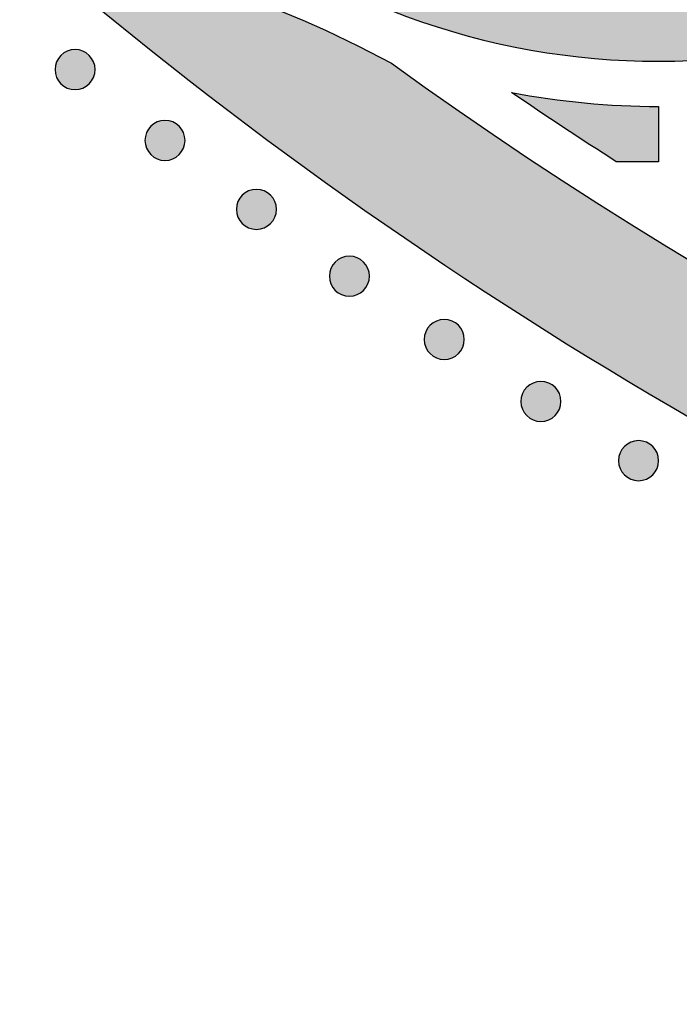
# Model space of a CAD drawing. Header units: millimetres. Extents: x -3873 to -97, y 912 to 4165.
# Tile 357 of 656: x -1908 to -1850, y 2520 to 2607. Entities that reach past the tile are written whole.
import ezdxf

# ---------------------------------------------------------------- set-up
doc = ezdxf.new("R2010")
doc.units = ezdxf.units.MM
doc.layers.add('pattern', color=7, linetype='Continuous', true_color=0x000000)

msp = doc.modelspace()

# ---------------------------------------------------------------- hatches: boundary and pattern name
at = {"layer": 'pattern'}
for points in [[(-1803.34, 2685.458), (-1804.235, 2686.599), (-1805.1, 2687.767), (-1805.933, 2688.962), (-1806.735, 2690.182), (-1807.503, 2691.426), (-1808.236, 2692.693), (-1808.934, 2693.981), (-1809.596, 2695.289), (-1810.22, 2696.615), (-1810.806, 2697.958), (-1811.354, 2699.316), (-1811.863, 2700.687), (-1812.332, 2702.069), (-1812.761, 2703.461), (-1813.151, 2704.862), (-1813.499, 2706.269), (-1813.688, 2704.727), (-1813.918, 2703.187), (-1814.189, 2701.65), (-1814.5, 2700.119), (-1814.852, 2698.594), (-1815.245, 2697.077), (-1815.677, 2695.57), (-1816.15, 2694.074), (-1816.661, 2692.592), (-1817.211, 2691.123), (-1817.799, 2689.671), (-1818.425, 2688.237), (-1819.087, 2686.821), (-1819.785, 2685.425), (-1820.518, 2684.051), (-1821.284, 2682.7), (-1820.304, 2680.9), (-1819.38, 2679.068), (-1818.512, 2677.206), (-1817.703, 2675.316), (-1816.954, 2673.402), (-1816.266, 2671.466), (-1815.639, 2669.512), (-1815.075, 2667.541), (-1814.841, 2666.64), (-1814.622, 2665.733), (-1814.419, 2664.819), (-1814.232, 2663.901), (-1814.061, 2662.977), (-1813.907, 2662.049), (-1813.769, 2661.116), (-1813.648, 2660.18), (-1813.544, 2659.24), (-1813.456, 2658.298), (-1813.386, 2657.353), (-1813.332, 2656.407), (-1813.296, 2655.459), (-1813.277, 2654.51), (-1813.275, 2653.56), (-1813.291, 2652.611), (-1813.324, 2651.661), (-1813.374, 2650.713), (-1813.441, 2649.766), (-1813.525, 2648.822), (-1813.627, 2647.879), (-1813.745, 2646.939), (-1813.88, 2646.002), (-1814.032, 2645.069), (-1814.201, 2644.14), (-1814.386, 2643.216), (-1814.587, 2642.297), (-1814.805, 2641.383), (-1815.038, 2640.475), (-1815.287, 2639.573), (-1815.552, 2638.678), (-1815.832, 2637.79), (-1816.112, 2636.968), (-1816.417, 2636.149), (-1816.748, 2635.334), (-1817.105, 2634.525), (-1817.486, 2633.722), (-1817.893, 2632.927), (-1818.326, 2632.14), (-1818.783, 2631.364), (-1819.264, 2630.599), (-1819.77, 2629.846), (-1820.299, 2629.107), (-1820.852, 2628.382), (-1821.426, 2627.672), (-1822.023, 2626.98), (-1822.641, 2626.305), (-1823.279, 2625.648), (-1823.937, 2625.011), (-1824.613, 2624.395), (-1825.307, 2623.799), (-1826.017, 2623.225), (-1826.743, 2622.674), (-1827.483, 2622.146), (-1828.237, 2621.642), (-1829.003, 2621.162), (-1829.78, 2620.706), (-1830.567, 2620.275), (-1831.363, 2619.87), (-1832.166, 2619.489), (-1832.976, 2619.134), (-1833.792, 2618.805), (-1834.611, 2618.501), (-1835.433, 2618.222), (-1836.322, 2617.944), (-1837.218, 2617.681), (-1838.12, 2617.433), (-1839.029, 2617.201), (-1839.943, 2616.985), (-1840.862, 2616.786), (-1841.787, 2616.602), (-1842.716, 2616.435), (-1843.65, 2616.285), (-1844.586, 2616.151), (-1845.527, 2616.035), (-1846.469, 2615.935), (-1847.414, 2615.852), (-1848.361, 2615.787), (-1849.31, 2615.738), (-1850.259, 2615.707), (-1851.208, 2615.693), (-1852.158, 2615.697), (-1853.107, 2615.717), (-1854.055, 2615.755), (-1855.001, 2615.81), (-1855.946, 2615.882), (-1856.888, 2615.971), (-1857.827, 2616.077), (-1858.763, 2616.2), (-1859.696, 2616.34), (-1860.624, 2616.496), (-1861.547, 2616.668), (-1862.466, 2616.856), (-1863.379, 2617.061), (-1864.286, 2617.281), (-1865.187, 2617.517), (-1867.154, 2618.084), (-1869.106, 2618.714), (-1871.039, 2619.405), (-1872.95, 2620.156), (-1874.836, 2620.968), (-1876.696, 2621.837), (-1878.525, 2622.764), (-1880.322, 2623.746), (-1881.413, 2623.143), (-1882.516, 2622.562), (-1883.631, 2622), (-1884.758, 2621.46), (-1885.895, 2620.94), (-1887.044, 2620.443), (-1888.201, 2619.967), (-1889.368, 2619.513), (-1890.544, 2619.082), (-1891.727, 2618.673), (-1892.917, 2618.287), (-1894.114, 2617.924), (-1895.317, 2617.585), (-1896.525, 2617.268), (-1897.737, 2616.975), (-1898.953, 2616.706), (-1896.046, 2616.011), (-1893.158, 2615.228), (-1890.292, 2614.357), (-1887.453, 2613.4), (-1884.643, 2612.356), (-1881.868, 2611.229), (-1879.131, 2610.019), (-1876.435, 2608.729), (-1875.139, 2608.199), (-1873.826, 2607.696), (-1872.498, 2607.221), (-1871.156, 2606.773), (-1869.8, 2606.354), (-1868.431, 2605.964), (-1867.051, 2605.603), (-1865.66, 2605.273), (-1864.259, 2604.972), (-1862.849, 2604.703), (-1861.431, 2604.465), (-1860.007, 2604.258), (-1858.577, 2604.084), (-1857.142, 2603.941), (-1855.704, 2603.83), (-1854.263, 2603.752), (-1852.821, 2603.706), (-1851.379, 2603.693), (-1849.937, 2603.711), (-1848.497, 2603.762), (-1847.061, 2603.846), (-1845.628, 2603.961), (-1844.2, 2604.108), (-1842.778, 2604.287), (-1841.364, 2604.496), (-1839.958, 2604.737), (-1838.561, 2605.008), (-1837.174, 2605.309), (-1835.798, 2605.639), (-1834.434, 2605.999), (-1833.083, 2606.387), (-1831.745, 2606.803), (-1830.599, 2607.191), (-1829.456, 2607.615), (-1828.32, 2608.074), (-1827.191, 2608.569), (-1826.071, 2609.1), (-1824.961, 2609.665), (-1823.864, 2610.266), (-1822.78, 2610.901), (-1821.713, 2611.57), (-1820.662, 2612.273), (-1819.63, 2613.01), (-1818.618, 2613.778), (-1817.628, 2614.578), (-1816.661, 2615.408), (-1815.718, 2616.268), (-1814.801, 2617.156), (-1813.912, 2618.071), (-1813.05, 2619.012), (-1812.218, 2619.977), (-1811.417, 2620.966), (-1810.647, 2621.977), (-1809.909, 2623.008), (-1809.204, 2624.057), (-1808.533, 2625.124), (-1807.896, 2626.206), (-1807.293, 2627.302), (-1806.726, 2628.411), (-1806.193, 2629.53), (-1805.697, 2630.658), (-1805.235, 2631.794), (-1804.809, 2632.936), (-1804.419, 2634.082), (-1803.911, 2635.719), (-1803.447, 2637.37), (-1803.027, 2639.032), (-1802.652, 2640.705), (-1802.113, 2643.454), (-1801.649, 2646.224), (-1801.261, 2649.013), (-1800.951, 2651.817), (-1800.718, 2654.633), (-1800.564, 2657.458), (-1800.489, 2660.288), (-1800.493, 2663.12), (-1800.576, 2665.951), (-1800.738, 2668.777), (-1800.979, 2671.596), (-1801.298, 2674.403), (-1801.695, 2677.197), (-1802.168, 2679.972), (-1802.717, 2682.727)], [(-1875.086, 2603.517), (-1869.226, 2599.36), (-1863.27, 2595.304), (-1857.222, 2591.354), (-1851.084, 2587.511), (-1844.86, 2583.779), (-1838.55, 2580.16), (-1832.16, 2576.658), (-1825.692, 2573.275), (-1819.15, 2570.013), (-1812.536, 2566.875), (-1805.855, 2563.863), (-1799.11, 2560.979), (-1792.305, 2558.225), (-1785.443, 2555.604), (-1778.529, 2553.116), (-1771.566, 2550.763), (-1764.558, 2548.548), (-1757.51, 2546.47), (-1750.425, 2544.53), (-1743.307, 2542.731), (-1736.162, 2541.073), (-1728.992, 2539.555), (-1721.802, 2538.18), (-1714.596, 2536.946), (-1707.379, 2535.854), (-1700.154, 2534.904), (-1692.926, 2534.096), (-1685.699, 2533.429), (-1678.476, 2532.903), (-1671.263, 2532.517), (-1664.062, 2532.27), (-1656.878, 2532.162), (-1656.889, 2520.162), (-1665.283, 2520.298), (-1673.703, 2520.617), (-1682.142, 2521.122), (-1690.596, 2521.812), (-1699.057, 2522.691), (-1707.519, 2523.758), (-1715.976, 2525.014), (-1724.423, 2526.46), (-1732.852, 2528.095), (-1741.257, 2529.92), (-1749.632, 2531.934), (-1757.97, 2534.137), (-1766.266, 2536.527), (-1774.513, 2539.103), (-1782.704, 2541.863), (-1790.833, 2544.807), (-1798.895, 2547.93), (-1806.883, 2551.232), (-1814.792, 2554.71), (-1822.615, 2558.36), (-1830.348, 2562.179), (-1837.984, 2566.165), (-1845.519, 2570.313), (-1852.947, 2574.619), (-1860.264, 2579.08), (-1867.464, 2583.691), (-1874.544, 2588.448), (-1881.499, 2593.346), (-1888.324, 2598.38), (-1895.017, 2603.546), (-1901.574, 2608.838), (-1907.99, 2614.252), (-1905.847, 2613.942), (-1903.708, 2613.583), (-1901.574, 2613.175), (-1899.447, 2612.717), (-1897.329, 2612.21), (-1895.221, 2611.654), (-1893.126, 2611.049), (-1891.045, 2610.397), (-1888.979, 2609.696), (-1886.93, 2608.949), (-1884.9, 2608.155), (-1882.891, 2607.315), (-1880.903, 2606.431), (-1878.939, 2605.502), (-1876.999, 2604.531)], [(-1901.837, 2601.7), (-1901.866, 2601.672), (-1901.895, 2601.645), (-1901.925, 2601.618), (-1901.955, 2601.592), (-1901.987, 2601.566), (-1902.019, 2601.541), (-1902.053, 2601.517), (-1902.087, 2601.493), (-1902.122, 2601.469), (-1902.158, 2601.447), (-1902.194, 2601.425), (-1902.231, 2601.403), (-1902.269, 2601.383), (-1902.308, 2601.363), (-1902.348, 2601.344), (-1902.388, 2601.327), (-1902.428, 2601.31), (-1902.47, 2601.293), (-1902.512, 2601.278), (-1902.554, 2601.264), (-1902.597, 2601.251), (-1902.641, 2601.239), (-1902.685, 2601.228), (-1902.729, 2601.219), (-1902.774, 2601.21), (-1902.819, 2601.202), (-1902.864, 2601.196), (-1902.909, 2601.191), (-1902.955, 2601.186), (-1903.001, 2601.183), (-1903.047, 2601.182), (-1903.093, 2601.181), (-1903.138, 2601.182), (-1903.184, 2601.184), (-1903.23, 2601.187), (-1903.276, 2601.191), (-1903.321, 2601.196), (-1903.367, 2601.203), (-1903.411, 2601.21), (-1903.456, 2601.219), (-1903.5, 2601.229), (-1903.544, 2601.24), (-1903.588, 2601.252), (-1903.631, 2601.265), (-1903.673, 2601.279), (-1903.715, 2601.295), (-1903.756, 2601.311), (-1903.797, 2601.328), (-1903.837, 2601.346), (-1903.877, 2601.365), (-1903.915, 2601.384), (-1903.953, 2601.405), (-1903.991, 2601.426), (-1904.027, 2601.448), (-1904.063, 2601.471), (-1904.098, 2601.494), (-1904.132, 2601.518), (-1904.165, 2601.543), (-1904.197, 2601.568), (-1904.229, 2601.594), (-1904.26, 2601.62), (-1904.29, 2601.647), (-1904.319, 2601.674), (-1904.347, 2601.702), (-1904.374, 2601.73), (-1904.401, 2601.759), (-1904.428, 2601.789), (-1904.454, 2601.82), (-1904.48, 2601.851), (-1904.505, 2601.884), (-1904.53, 2601.917), (-1904.554, 2601.951), (-1904.577, 2601.986), (-1904.6, 2602.022), (-1904.622, 2602.059), (-1904.643, 2602.096), (-1904.664, 2602.134), (-1904.683, 2602.173), (-1904.702, 2602.212), (-1904.72, 2602.252), (-1904.737, 2602.293), (-1904.753, 2602.334), (-1904.768, 2602.376), (-1904.782, 2602.419), (-1904.795, 2602.462), (-1904.807, 2602.505), (-1904.818, 2602.549), (-1904.828, 2602.593), (-1904.837, 2602.638), (-1904.844, 2602.683), (-1904.851, 2602.728), (-1904.856, 2602.774), (-1904.86, 2602.819), (-1904.863, 2602.865), (-1904.865, 2602.911), (-1904.865, 2602.957), (-1904.865, 2603.003), (-1904.863, 2603.049), (-1904.86, 2603.095), (-1904.856, 2603.14), (-1904.85, 2603.186), (-1904.844, 2603.231), (-1904.836, 2603.276), (-1904.827, 2603.321), (-1904.817, 2603.365), (-1904.806, 2603.409), (-1904.794, 2603.452), (-1904.781, 2603.495), (-1904.767, 2603.538), (-1904.752, 2603.58), (-1904.736, 2603.621), (-1904.719, 2603.662), (-1904.701, 2603.702), (-1904.682, 2603.741), (-1904.662, 2603.78), (-1904.642, 2603.818), (-1904.62, 2603.855), (-1904.598, 2603.892), (-1904.576, 2603.927), (-1904.552, 2603.962), (-1904.528, 2603.996), (-1904.503, 2604.029), (-1904.478, 2604.062), (-1904.452, 2604.093), (-1904.426, 2604.124), (-1904.399, 2604.154), (-1904.372, 2604.183), (-1904.345, 2604.211), (-1904.316, 2604.239), (-1904.287, 2604.266), (-1904.257, 2604.293), (-1904.227, 2604.319), (-1904.195, 2604.344), (-1904.163, 2604.37), (-1904.129, 2604.394), (-1904.095, 2604.418), (-1904.06, 2604.442), (-1904.024, 2604.464), (-1903.988, 2604.486), (-1903.951, 2604.508), (-1903.913, 2604.528), (-1903.874, 2604.548), (-1903.834, 2604.567), (-1903.794, 2604.584), (-1903.754, 2604.601), (-1903.712, 2604.618), (-1903.67, 2604.633), (-1903.628, 2604.647), (-1903.585, 2604.66), (-1903.541, 2604.672), (-1903.497, 2604.683), (-1903.453, 2604.692), (-1903.408, 2604.701), (-1903.363, 2604.709), (-1903.318, 2604.715), (-1903.273, 2604.72), (-1903.227, 2604.725), (-1903.181, 2604.727), (-1903.135, 2604.729), (-1903.089, 2604.73), (-1903.044, 2604.729), (-1902.998, 2604.727), (-1902.952, 2604.724), (-1902.906, 2604.72), (-1902.861, 2604.715), (-1902.816, 2604.708), (-1902.771, 2604.701), (-1902.726, 2604.692), (-1902.682, 2604.682), (-1902.638, 2604.671), (-1902.594, 2604.659), (-1902.551, 2604.646), (-1902.509, 2604.632), (-1902.467, 2604.616), (-1902.426, 2604.6), (-1902.385, 2604.583), (-1902.345, 2604.565), (-1902.305, 2604.546), (-1902.267, 2604.527), (-1902.229, 2604.506), (-1902.191, 2604.485), (-1902.155, 2604.463), (-1902.119, 2604.44), (-1902.084, 2604.417), (-1902.05, 2604.393), (-1902.017, 2604.368), (-1901.985, 2604.343), (-1901.953, 2604.317), (-1901.922, 2604.29), (-1901.892, 2604.264), (-1901.863, 2604.237), (-1901.835, 2604.209), (-1901.808, 2604.181), (-1901.781, 2604.152), (-1901.754, 2604.122), (-1901.728, 2604.091), (-1901.702, 2604.059), (-1901.677, 2604.027), (-1901.652, 2603.994), (-1901.628, 2603.96), (-1901.605, 2603.925), (-1901.582, 2603.889), (-1901.56, 2603.852), (-1901.539, 2603.815), (-1901.518, 2603.777), (-1901.499, 2603.738), (-1901.48, 2603.699), (-1901.462, 2603.659), (-1901.445, 2603.618), (-1901.429, 2603.577), (-1901.414, 2603.535), (-1901.4, 2603.492), (-1901.387, 2603.449), (-1901.375, 2603.406), (-1901.364, 2603.362), (-1901.354, 2603.318), (-1901.345, 2603.273), (-1901.338, 2603.228), (-1901.331, 2603.183), (-1901.326, 2603.137), (-1901.322, 2603.092), (-1901.319, 2603.046), (-1901.317, 2603), (-1901.317, 2602.954), (-1901.317, 2602.908), (-1901.319, 2602.862), (-1901.322, 2602.816), (-1901.326, 2602.771), (-1901.332, 2602.725), (-1901.338, 2602.68), (-1901.346, 2602.635), (-1901.355, 2602.59), (-1901.365, 2602.546), (-1901.376, 2602.502), (-1901.388, 2602.459), (-1901.401, 2602.416), (-1901.415, 2602.373), (-1901.43, 2602.331), (-1901.446, 2602.29), (-1901.463, 2602.249), (-1901.481, 2602.209), (-1901.5, 2602.17), (-1901.52, 2602.131), (-1901.54, 2602.093), (-1901.562, 2602.056), (-1901.584, 2602.019), (-1901.606, 2601.984), (-1901.63, 2601.949), (-1901.654, 2601.915), (-1901.679, 2601.881), (-1901.704, 2601.849), (-1901.73, 2601.817), (-1901.756, 2601.787), (-1901.783, 2601.757), (-1901.81, 2601.728)], [(-1855.17, 2594.789), (-1864.462, 2600.935), (-1862.853, 2600.644), (-1861.235, 2600.391), (-1859.611, 2600.176), (-1857.982, 2600.001), (-1856.349, 2599.865), (-1854.714, 2599.768), (-1853.078, 2599.711), (-1851.443, 2599.692), (-1851.422, 2594.786)], [(-1893.875, 2595.421), (-1893.903, 2595.393), (-1893.933, 2595.366), (-1893.962, 2595.339), (-1893.993, 2595.313), (-1894.025, 2595.288), (-1894.057, 2595.262), (-1894.091, 2595.238), (-1894.125, 2595.214), (-1894.16, 2595.19), (-1894.195, 2595.168), (-1894.232, 2595.146), (-1894.269, 2595.124), (-1894.307, 2595.104), (-1894.346, 2595.084), (-1894.385, 2595.065), (-1894.426, 2595.048), (-1894.466, 2595.031), (-1894.508, 2595.015), (-1894.55, 2594.999), (-1894.592, 2594.985), (-1894.635, 2594.972), (-1894.679, 2594.96), (-1894.722, 2594.949), (-1894.767, 2594.94), (-1894.811, 2594.931), (-1894.856, 2594.923), (-1894.902, 2594.917), (-1894.947, 2594.912), (-1894.993, 2594.907), (-1895.039, 2594.905), (-1895.084, 2594.903), (-1895.13, 2594.902), (-1895.176, 2594.903), (-1895.222, 2594.905), (-1895.268, 2594.908), (-1895.314, 2594.912), (-1895.359, 2594.917), (-1895.404, 2594.924), (-1895.449, 2594.931), (-1895.494, 2594.94), (-1895.538, 2594.95), (-1895.582, 2594.961), (-1895.626, 2594.973), (-1895.669, 2594.986), (-1895.711, 2595), (-1895.753, 2595.016), (-1895.794, 2595.032), (-1895.835, 2595.049), (-1895.875, 2595.067), (-1895.914, 2595.086), (-1895.953, 2595.105), (-1895.991, 2595.126), (-1896.028, 2595.147), (-1896.065, 2595.169), (-1896.101, 2595.192), (-1896.135, 2595.215), (-1896.17, 2595.24), (-1896.203, 2595.264), (-1896.235, 2595.289), (-1896.267, 2595.315), (-1896.298, 2595.342), (-1896.327, 2595.368), (-1896.356, 2595.395), (-1896.385, 2595.423), (-1896.412, 2595.451), (-1896.439, 2595.48), (-1896.466, 2595.51), (-1896.492, 2595.541), (-1896.518, 2595.573), (-1896.543, 2595.605), (-1896.568, 2595.638), (-1896.592, 2595.672), (-1896.615, 2595.707), (-1896.638, 2595.743), (-1896.66, 2595.78), (-1896.681, 2595.817), (-1896.701, 2595.855), (-1896.721, 2595.894), (-1896.74, 2595.933), (-1896.758, 2595.973), (-1896.775, 2596.014), (-1896.791, 2596.055), (-1896.806, 2596.097), (-1896.82, 2596.14), (-1896.833, 2596.183), (-1896.845, 2596.226), (-1896.856, 2596.27), (-1896.866, 2596.314), (-1896.874, 2596.359), (-1896.882, 2596.404), (-1896.889, 2596.449), (-1896.894, 2596.495), (-1896.898, 2596.54), (-1896.901, 2596.586), (-1896.903, 2596.632), (-1896.903, 2596.678), (-1896.902, 2596.724), (-1896.901, 2596.77), (-1896.898, 2596.816), (-1896.893, 2596.861), (-1896.888, 2596.907), (-1896.882, 2596.952), (-1896.874, 2596.997), (-1896.865, 2597.042), (-1896.855, 2597.086), (-1896.844, 2597.13), (-1896.832, 2597.173), (-1896.819, 2597.216), (-1896.805, 2597.259), (-1896.79, 2597.301), (-1896.774, 2597.342), (-1896.757, 2597.383), (-1896.739, 2597.423), (-1896.72, 2597.462), (-1896.7, 2597.501), (-1896.679, 2597.539), (-1896.658, 2597.576), (-1896.636, 2597.613), (-1896.613, 2597.648), (-1896.59, 2597.683), (-1896.566, 2597.717), (-1896.541, 2597.751), (-1896.516, 2597.783), (-1896.49, 2597.815), (-1896.464, 2597.845), (-1896.437, 2597.875), (-1896.41, 2597.904), (-1896.382, 2597.932), (-1896.354, 2597.96), (-1896.325, 2597.987), (-1896.295, 2598.014), (-1896.264, 2598.04), (-1896.233, 2598.066), (-1896.2, 2598.091), (-1896.167, 2598.115), (-1896.133, 2598.139), (-1896.098, 2598.163), (-1896.062, 2598.185), (-1896.026, 2598.207), (-1895.988, 2598.229), (-1895.95, 2598.249), (-1895.912, 2598.269), (-1895.872, 2598.288), (-1895.832, 2598.305), (-1895.791, 2598.322), (-1895.75, 2598.339), (-1895.708, 2598.354), (-1895.666, 2598.368), (-1895.623, 2598.381), (-1895.579, 2598.393), (-1895.535, 2598.404), (-1895.491, 2598.413), (-1895.446, 2598.422), (-1895.401, 2598.43), (-1895.356, 2598.436), (-1895.311, 2598.441), (-1895.265, 2598.446), (-1895.219, 2598.449), (-1895.173, 2598.45), (-1895.127, 2598.451), (-1895.081, 2598.45), (-1895.035, 2598.448), (-1894.99, 2598.445), (-1894.944, 2598.441), (-1894.899, 2598.436), (-1894.853, 2598.429), (-1894.808, 2598.422), (-1894.764, 2598.413), (-1894.719, 2598.403), (-1894.676, 2598.392), (-1894.632, 2598.38), (-1894.589, 2598.367), (-1894.547, 2598.353), (-1894.505, 2598.337), (-1894.463, 2598.321), (-1894.423, 2598.304), (-1894.383, 2598.286), (-1894.343, 2598.267), (-1894.304, 2598.248), (-1894.266, 2598.227), (-1894.229, 2598.206), (-1894.193, 2598.184), (-1894.157, 2598.161), (-1894.122, 2598.138), (-1894.088, 2598.114), (-1894.055, 2598.089), (-1894.022, 2598.064), (-1893.991, 2598.038), (-1893.96, 2598.012), (-1893.93, 2597.985), (-1893.901, 2597.958), (-1893.873, 2597.93), (-1893.846, 2597.902), (-1893.818, 2597.873), (-1893.792, 2597.843), (-1893.766, 2597.812), (-1893.74, 2597.781), (-1893.715, 2597.748), (-1893.69, 2597.715), (-1893.666, 2597.681), (-1893.643, 2597.646), (-1893.62, 2597.61), (-1893.598, 2597.573), (-1893.577, 2597.536), (-1893.556, 2597.498), (-1893.537, 2597.459), (-1893.518, 2597.42), (-1893.5, 2597.38), (-1893.483, 2597.339), (-1893.467, 2597.298), (-1893.452, 2597.256), (-1893.438, 2597.213), (-1893.425, 2597.17), (-1893.413, 2597.127), (-1893.402, 2597.083), (-1893.392, 2597.039), (-1893.383, 2596.994), (-1893.376, 2596.949), (-1893.369, 2596.904), (-1893.364, 2596.858), (-1893.36, 2596.813), (-1893.357, 2596.767), (-1893.355, 2596.721), (-1893.355, 2596.675), (-1893.355, 2596.629), (-1893.357, 2596.583), (-1893.36, 2596.537), (-1893.364, 2596.492), (-1893.37, 2596.446), (-1893.376, 2596.401), (-1893.384, 2596.356), (-1893.392, 2596.311), (-1893.402, 2596.267), (-1893.413, 2596.223), (-1893.425, 2596.18), (-1893.439, 2596.137), (-1893.453, 2596.094), (-1893.468, 2596.052), (-1893.484, 2596.011), (-1893.501, 2595.97), (-1893.519, 2595.93), (-1893.538, 2595.891), (-1893.558, 2595.852), (-1893.578, 2595.814), (-1893.599, 2595.777), (-1893.622, 2595.74), (-1893.644, 2595.705), (-1893.668, 2595.67), (-1893.692, 2595.636), (-1893.716, 2595.603), (-1893.742, 2595.57), (-1893.768, 2595.539), (-1893.794, 2595.508), (-1893.821, 2595.478), (-1893.848, 2595.449)], [(-1885.776, 2589.317), (-1885.805, 2589.29), (-1885.834, 2589.263), (-1885.864, 2589.236), (-1885.894, 2589.21), (-1885.926, 2589.184), (-1885.958, 2589.159), (-1885.992, 2589.134), (-1886.026, 2589.11), (-1886.061, 2589.087), (-1886.096, 2589.064), (-1886.133, 2589.042), (-1886.17, 2589.021), (-1886.208, 2589), (-1886.247, 2588.981), (-1886.287, 2588.962), (-1886.327, 2588.944), (-1886.367, 2588.927), (-1886.409, 2588.911), (-1886.451, 2588.896), (-1886.493, 2588.882), (-1886.536, 2588.869), (-1886.58, 2588.857), (-1886.624, 2588.846), (-1886.668, 2588.836), (-1886.713, 2588.827), (-1886.757, 2588.82), (-1886.803, 2588.813), (-1886.848, 2588.808), (-1886.894, 2588.804), (-1886.94, 2588.801), (-1886.986, 2588.799), (-1887.031, 2588.799), (-1887.077, 2588.799), (-1887.123, 2588.801), (-1887.169, 2588.804), (-1887.215, 2588.808), (-1887.26, 2588.814), (-1887.305, 2588.82), (-1887.35, 2588.828), (-1887.395, 2588.837), (-1887.439, 2588.847), (-1887.483, 2588.858), (-1887.527, 2588.87), (-1887.57, 2588.883), (-1887.612, 2588.897), (-1887.654, 2588.912), (-1887.695, 2588.928), (-1887.736, 2588.945), (-1887.776, 2588.963), (-1887.816, 2588.982), (-1887.854, 2589.002), (-1887.892, 2589.022), (-1887.929, 2589.044), (-1887.966, 2589.066), (-1888.002, 2589.089), (-1888.037, 2589.112), (-1888.071, 2589.136), (-1888.104, 2589.161), (-1888.136, 2589.186), (-1888.168, 2589.212), (-1888.199, 2589.238), (-1888.229, 2589.265), (-1888.258, 2589.292), (-1888.286, 2589.32), (-1888.313, 2589.348), (-1888.34, 2589.377), (-1888.367, 2589.407), (-1888.393, 2589.437), (-1888.419, 2589.469), (-1888.444, 2589.502), (-1888.469, 2589.535), (-1888.493, 2589.569), (-1888.516, 2589.604), (-1888.539, 2589.64), (-1888.561, 2589.676), (-1888.582, 2589.713), (-1888.603, 2589.751), (-1888.622, 2589.79), (-1888.641, 2589.83), (-1888.659, 2589.87), (-1888.676, 2589.91), (-1888.692, 2589.952), (-1888.707, 2589.994), (-1888.721, 2590.036), (-1888.734, 2590.079), (-1888.746, 2590.123), (-1888.757, 2590.167), (-1888.767, 2590.211), (-1888.776, 2590.256), (-1888.783, 2590.301), (-1888.79, 2590.346), (-1888.795, 2590.391), (-1888.799, 2590.437), (-1888.802, 2590.483), (-1888.804, 2590.529), (-1888.804, 2590.575), (-1888.804, 2590.621), (-1888.802, 2590.666), (-1888.799, 2590.712), (-1888.795, 2590.758), (-1888.789, 2590.803), (-1888.783, 2590.849), (-1888.775, 2590.893), (-1888.766, 2590.938), (-1888.756, 2590.982), (-1888.745, 2591.026), (-1888.733, 2591.07), (-1888.72, 2591.113), (-1888.706, 2591.155), (-1888.691, 2591.197), (-1888.675, 2591.238), (-1888.658, 2591.279), (-1888.64, 2591.319), (-1888.621, 2591.359), (-1888.601, 2591.397), (-1888.581, 2591.435), (-1888.559, 2591.473), (-1888.537, 2591.509), (-1888.514, 2591.545), (-1888.491, 2591.58), (-1888.467, 2591.614), (-1888.442, 2591.647), (-1888.417, 2591.679), (-1888.391, 2591.711), (-1888.365, 2591.742), (-1888.338, 2591.772), (-1888.311, 2591.801), (-1888.283, 2591.829), (-1888.255, 2591.856), (-1888.226, 2591.883), (-1888.196, 2591.91), (-1888.166, 2591.936), (-1888.134, 2591.962), (-1888.101, 2591.987), (-1888.068, 2592.012), (-1888.034, 2592.036), (-1887.999, 2592.059), (-1887.963, 2592.082), (-1887.927, 2592.104), (-1887.89, 2592.125), (-1887.852, 2592.146), (-1887.813, 2592.165), (-1887.773, 2592.184), (-1887.733, 2592.202), (-1887.692, 2592.219), (-1887.651, 2592.235), (-1887.609, 2592.25), (-1887.567, 2592.264), (-1887.524, 2592.277), (-1887.48, 2592.289), (-1887.436, 2592.3), (-1887.392, 2592.31), (-1887.347, 2592.319), (-1887.302, 2592.326), (-1887.257, 2592.333), (-1887.212, 2592.338), (-1887.166, 2592.342), (-1887.12, 2592.345), (-1887.074, 2592.347), (-1887.028, 2592.347), (-1886.982, 2592.347), (-1886.937, 2592.345), (-1886.891, 2592.342), (-1886.845, 2592.338), (-1886.8, 2592.332), (-1886.754, 2592.326), (-1886.709, 2592.318), (-1886.665, 2592.309), (-1886.621, 2592.299), (-1886.577, 2592.288), (-1886.533, 2592.276), (-1886.49, 2592.263), (-1886.448, 2592.249), (-1886.406, 2592.234), (-1886.365, 2592.218), (-1886.324, 2592.201), (-1886.284, 2592.183), (-1886.244, 2592.164), (-1886.206, 2592.144), (-1886.168, 2592.124), (-1886.13, 2592.102), (-1886.094, 2592.08), (-1886.058, 2592.058), (-1886.023, 2592.034), (-1885.989, 2592.01), (-1885.956, 2591.985), (-1885.923, 2591.96), (-1885.892, 2591.934), (-1885.861, 2591.908), (-1885.831, 2591.881), (-1885.802, 2591.854), (-1885.774, 2591.827), (-1885.747, 2591.798), (-1885.72, 2591.769), (-1885.693, 2591.739), (-1885.667, 2591.709), (-1885.641, 2591.677), (-1885.616, 2591.645), (-1885.591, 2591.611), (-1885.567, 2591.577), (-1885.544, 2591.542), (-1885.521, 2591.506), (-1885.499, 2591.47), (-1885.478, 2591.433), (-1885.457, 2591.395), (-1885.438, 2591.356), (-1885.419, 2591.316), (-1885.401, 2591.276), (-1885.384, 2591.236), (-1885.368, 2591.194), (-1885.353, 2591.152), (-1885.339, 2591.11), (-1885.326, 2591.067), (-1885.314, 2591.023), (-1885.303, 2590.979), (-1885.293, 2590.935), (-1885.284, 2590.89), (-1885.277, 2590.845), (-1885.27, 2590.8), (-1885.265, 2590.755), (-1885.261, 2590.709), (-1885.258, 2590.663), (-1885.256, 2590.617), (-1885.256, 2590.571), (-1885.256, 2590.526), (-1885.258, 2590.48), (-1885.261, 2590.434), (-1885.265, 2590.388), (-1885.271, 2590.343), (-1885.277, 2590.298), (-1885.285, 2590.253), (-1885.294, 2590.208), (-1885.303, 2590.164), (-1885.314, 2590.12), (-1885.327, 2590.076), (-1885.34, 2590.033), (-1885.354, 2589.991), (-1885.369, 2589.949), (-1885.385, 2589.908), (-1885.402, 2589.867), (-1885.42, 2589.827), (-1885.439, 2589.787), (-1885.459, 2589.749), (-1885.479, 2589.711), (-1885.501, 2589.673), (-1885.523, 2589.637), (-1885.545, 2589.601), (-1885.569, 2589.566), (-1885.593, 2589.532), (-1885.618, 2589.499), (-1885.643, 2589.467), (-1885.669, 2589.435), (-1885.695, 2589.404), (-1885.722, 2589.374), (-1885.749, 2589.345)], [(-1877.551, 2583.399), (-1877.579, 2583.371), (-1877.608, 2583.344), (-1877.638, 2583.317), (-1877.669, 2583.291), (-1877.7, 2583.265), (-1877.733, 2583.24), (-1877.766, 2583.216), (-1877.8, 2583.192), (-1877.835, 2583.168), (-1877.871, 2583.146), (-1877.907, 2583.124), (-1877.945, 2583.102), (-1877.983, 2583.082), (-1878.022, 2583.062), (-1878.061, 2583.043), (-1878.101, 2583.026), (-1878.142, 2583.009), (-1878.183, 2582.992), (-1878.225, 2582.977), (-1878.268, 2582.963), (-1878.311, 2582.95), (-1878.354, 2582.938), (-1878.398, 2582.927), (-1878.442, 2582.918), (-1878.487, 2582.909), (-1878.532, 2582.901), (-1878.577, 2582.895), (-1878.623, 2582.89), (-1878.668, 2582.885), (-1878.714, 2582.882), (-1878.76, 2582.881), (-1878.806, 2582.88), (-1878.852, 2582.881), (-1878.898, 2582.883), (-1878.944, 2582.886), (-1878.989, 2582.89), (-1879.035, 2582.895), (-1879.08, 2582.902), (-1879.125, 2582.909), (-1879.169, 2582.918), (-1879.214, 2582.928), (-1879.258, 2582.939), (-1879.301, 2582.951), (-1879.344, 2582.964), (-1879.387, 2582.978), (-1879.428, 2582.994), (-1879.47, 2583.01), (-1879.511, 2583.027), (-1879.551, 2583.045), (-1879.59, 2583.064), (-1879.629, 2583.083), (-1879.667, 2583.104), (-1879.704, 2583.125), (-1879.74, 2583.147), (-1879.776, 2583.17), (-1879.811, 2583.193), (-1879.845, 2583.217), (-1879.878, 2583.242), (-1879.911, 2583.267), (-1879.942, 2583.293), (-1879.973, 2583.319), (-1880.003, 2583.346), (-1880.032, 2583.373), (-1880.06, 2583.401), (-1880.088, 2583.429), (-1880.115, 2583.458), (-1880.141, 2583.488), (-1880.168, 2583.519), (-1880.193, 2583.55), (-1880.219, 2583.583), (-1880.243, 2583.616), (-1880.267, 2583.65), (-1880.291, 2583.685), (-1880.313, 2583.721), (-1880.335, 2583.758), (-1880.357, 2583.795), (-1880.377, 2583.833), (-1880.397, 2583.872), (-1880.415, 2583.911), (-1880.433, 2583.951), (-1880.45, 2583.992), (-1880.466, 2584.033), (-1880.481, 2584.075), (-1880.496, 2584.118), (-1880.509, 2584.161), (-1880.521, 2584.204), (-1880.532, 2584.248), (-1880.541, 2584.292), (-1880.55, 2584.337), (-1880.558, 2584.382), (-1880.564, 2584.427), (-1880.569, 2584.473), (-1880.573, 2584.518), (-1880.576, 2584.564), (-1880.578, 2584.61), (-1880.579, 2584.656), (-1880.578, 2584.702), (-1880.576, 2584.748), (-1880.573, 2584.794), (-1880.569, 2584.839), (-1880.564, 2584.885), (-1880.557, 2584.93), (-1880.549, 2584.975), (-1880.541, 2585.02), (-1880.531, 2585.064), (-1880.52, 2585.108), (-1880.508, 2585.151), (-1880.495, 2585.194), (-1880.48, 2585.237), (-1880.465, 2585.279), (-1880.449, 2585.32), (-1880.432, 2585.361), (-1880.414, 2585.401), (-1880.395, 2585.44), (-1880.376, 2585.479), (-1880.355, 2585.517), (-1880.334, 2585.554), (-1880.312, 2585.591), (-1880.289, 2585.626), (-1880.265, 2585.661), (-1880.241, 2585.695), (-1880.217, 2585.728), (-1880.191, 2585.761), (-1880.166, 2585.792), (-1880.139, 2585.823), (-1880.113, 2585.853), (-1880.085, 2585.882), (-1880.058, 2585.91), (-1880.03, 2585.938), (-1880.001, 2585.965), (-1879.971, 2585.992), (-1879.94, 2586.018), (-1879.908, 2586.043), (-1879.876, 2586.069), (-1879.843, 2586.093), (-1879.808, 2586.117), (-1879.774, 2586.141), (-1879.738, 2586.163), (-1879.701, 2586.185), (-1879.664, 2586.207), (-1879.626, 2586.227), (-1879.587, 2586.247), (-1879.548, 2586.266), (-1879.508, 2586.283), (-1879.467, 2586.3), (-1879.426, 2586.316), (-1879.384, 2586.332), (-1879.341, 2586.346), (-1879.298, 2586.359), (-1879.255, 2586.371), (-1879.211, 2586.382), (-1879.166, 2586.391), (-1879.122, 2586.4), (-1879.077, 2586.408), (-1879.032, 2586.414), (-1878.986, 2586.419), (-1878.94, 2586.424), (-1878.895, 2586.426), (-1878.849, 2586.428), (-1878.803, 2586.429), (-1878.757, 2586.428), (-1878.711, 2586.426), (-1878.665, 2586.423), (-1878.62, 2586.419), (-1878.574, 2586.414), (-1878.529, 2586.407), (-1878.484, 2586.4), (-1878.439, 2586.391), (-1878.395, 2586.381), (-1878.351, 2586.37), (-1878.308, 2586.358), (-1878.265, 2586.345), (-1878.222, 2586.331), (-1878.18, 2586.315), (-1878.139, 2586.299), (-1878.098, 2586.282), (-1878.058, 2586.264), (-1878.019, 2586.245), (-1877.98, 2586.226), (-1877.942, 2586.205), (-1877.905, 2586.184), (-1877.868, 2586.162), (-1877.833, 2586.139), (-1877.798, 2586.116), (-1877.764, 2586.091), (-1877.73, 2586.067), (-1877.698, 2586.042), (-1877.666, 2586.016), (-1877.636, 2585.989), (-1877.606, 2585.963), (-1877.577, 2585.936), (-1877.549, 2585.908), (-1877.521, 2585.88), (-1877.494, 2585.851), (-1877.467, 2585.821), (-1877.441, 2585.79), (-1877.415, 2585.758), (-1877.39, 2585.726), (-1877.366, 2585.693), (-1877.342, 2585.659), (-1877.318, 2585.624), (-1877.295, 2585.588), (-1877.273, 2585.551), (-1877.252, 2585.514), (-1877.232, 2585.476), (-1877.212, 2585.437), (-1877.193, 2585.398), (-1877.175, 2585.358), (-1877.158, 2585.317), (-1877.142, 2585.276), (-1877.127, 2585.234), (-1877.113, 2585.191), (-1877.1, 2585.148), (-1877.088, 2585.105), (-1877.077, 2585.061), (-1877.067, 2585.017), (-1877.059, 2584.972), (-1877.051, 2584.927), (-1877.045, 2584.882), (-1877.039, 2584.836), (-1877.035, 2584.791), (-1877.032, 2584.745), (-1877.031, 2584.699), (-1877.03, 2584.653), (-1877.031, 2584.607), (-1877.033, 2584.561), (-1877.036, 2584.515), (-1877.04, 2584.47), (-1877.045, 2584.424), (-1877.052, 2584.379), (-1877.059, 2584.334), (-1877.068, 2584.289), (-1877.078, 2584.245), (-1877.089, 2584.201), (-1877.101, 2584.158), (-1877.114, 2584.115), (-1877.128, 2584.072), (-1877.143, 2584.03), (-1877.16, 2583.989), (-1877.177, 2583.948), (-1877.195, 2583.908), (-1877.213, 2583.869), (-1877.233, 2583.83), (-1877.254, 2583.792), (-1877.275, 2583.755), (-1877.297, 2583.718), (-1877.32, 2583.683), (-1877.343, 2583.648), (-1877.367, 2583.614), (-1877.392, 2583.58), (-1877.417, 2583.548), (-1877.443, 2583.516), (-1877.469, 2583.486), (-1877.496, 2583.456), (-1877.523, 2583.427)], [(-1869.149, 2577.792), (-1869.178, 2577.765), (-1869.207, 2577.737), (-1869.237, 2577.711), (-1869.267, 2577.685), (-1869.299, 2577.659), (-1869.331, 2577.634), (-1869.365, 2577.609), (-1869.399, 2577.585), (-1869.434, 2577.562), (-1869.47, 2577.539), (-1869.506, 2577.517), (-1869.543, 2577.496), (-1869.581, 2577.475), (-1869.62, 2577.456), (-1869.66, 2577.437), (-1869.7, 2577.419), (-1869.74, 2577.402), (-1869.782, 2577.386), (-1869.824, 2577.371), (-1869.866, 2577.357), (-1869.909, 2577.344), (-1869.953, 2577.332), (-1869.997, 2577.321), (-1870.041, 2577.311), (-1870.086, 2577.302), (-1870.131, 2577.295), (-1870.176, 2577.288), (-1870.221, 2577.283), (-1870.267, 2577.279), (-1870.313, 2577.276), (-1870.359, 2577.274), (-1870.404, 2577.274), (-1870.45, 2577.274), (-1870.496, 2577.276), (-1870.542, 2577.279), (-1870.588, 2577.283), (-1870.633, 2577.289), (-1870.678, 2577.295), (-1870.723, 2577.303), (-1870.768, 2577.312), (-1870.812, 2577.321), (-1870.856, 2577.332), (-1870.9, 2577.344), (-1870.943, 2577.358), (-1870.985, 2577.372), (-1871.027, 2577.387), (-1871.068, 2577.403), (-1871.109, 2577.42), (-1871.149, 2577.438), (-1871.189, 2577.457), (-1871.227, 2577.477), (-1871.265, 2577.497), (-1871.303, 2577.518), (-1871.339, 2577.541), (-1871.375, 2577.563), (-1871.41, 2577.587), (-1871.444, 2577.611), (-1871.477, 2577.636), (-1871.509, 2577.661), (-1871.541, 2577.687), (-1871.572, 2577.713), (-1871.602, 2577.74), (-1871.631, 2577.767), (-1871.659, 2577.794), (-1871.686, 2577.822), (-1871.713, 2577.852), (-1871.74, 2577.881), (-1871.766, 2577.912), (-1871.792, 2577.944), (-1871.817, 2577.976), (-1871.842, 2578.01), (-1871.866, 2578.044), (-1871.889, 2578.079), (-1871.912, 2578.114), (-1871.934, 2578.151), (-1871.955, 2578.188), (-1871.976, 2578.226), (-1871.995, 2578.265), (-1872.014, 2578.304), (-1872.032, 2578.345), (-1872.049, 2578.385), (-1872.065, 2578.427), (-1872.08, 2578.469), (-1872.094, 2578.511), (-1872.107, 2578.554), (-1872.119, 2578.598), (-1872.13, 2578.641), (-1872.14, 2578.686), (-1872.149, 2578.73), (-1872.156, 2578.775), (-1872.163, 2578.821), (-1872.168, 2578.866), (-1872.172, 2578.912), (-1872.175, 2578.958), (-1872.177, 2579.003), (-1872.177, 2579.049), (-1872.177, 2579.095), (-1872.175, 2579.141), (-1872.172, 2579.187), (-1872.168, 2579.233), (-1872.162, 2579.278), (-1872.156, 2579.323), (-1872.148, 2579.368), (-1872.139, 2579.413), (-1872.129, 2579.457), (-1872.118, 2579.501), (-1872.106, 2579.545), (-1872.093, 2579.588), (-1872.079, 2579.63), (-1872.064, 2579.672), (-1872.048, 2579.713), (-1872.031, 2579.754), (-1872.013, 2579.794), (-1871.994, 2579.833), (-1871.974, 2579.872), (-1871.954, 2579.91), (-1871.932, 2579.947), (-1871.91, 2579.984), (-1871.887, 2580.02), (-1871.864, 2580.054), (-1871.84, 2580.089), (-1871.815, 2580.122), (-1871.79, 2580.154), (-1871.764, 2580.186), (-1871.738, 2580.217), (-1871.711, 2580.246), (-1871.684, 2580.275), (-1871.656, 2580.304), (-1871.628, 2580.331), (-1871.599, 2580.358), (-1871.569, 2580.385), (-1871.539, 2580.411), (-1871.507, 2580.437), (-1871.474, 2580.462), (-1871.441, 2580.487), (-1871.407, 2580.511), (-1871.372, 2580.534), (-1871.336, 2580.557), (-1871.3, 2580.579), (-1871.263, 2580.6), (-1871.225, 2580.62), (-1871.186, 2580.64), (-1871.146, 2580.659), (-1871.106, 2580.677), (-1871.065, 2580.694), (-1871.024, 2580.71), (-1870.982, 2580.725), (-1870.94, 2580.739), (-1870.897, 2580.752), (-1870.853, 2580.764), (-1870.809, 2580.775), (-1870.765, 2580.785), (-1870.72, 2580.794), (-1870.675, 2580.801), (-1870.63, 2580.808), (-1870.585, 2580.813), (-1870.539, 2580.817), (-1870.493, 2580.82), (-1870.447, 2580.822), (-1870.401, 2580.822), (-1870.355, 2580.822), (-1870.31, 2580.82), (-1870.264, 2580.817), (-1870.218, 2580.812), (-1870.173, 2580.807), (-1870.127, 2580.801), (-1870.083, 2580.793), (-1870.038, 2580.784), (-1869.994, 2580.774), (-1869.95, 2580.763), (-1869.906, 2580.751), (-1869.863, 2580.738), (-1869.821, 2580.724), (-1869.779, 2580.709), (-1869.738, 2580.693), (-1869.697, 2580.676), (-1869.657, 2580.658), (-1869.617, 2580.639), (-1869.579, 2580.619), (-1869.541, 2580.598), (-1869.503, 2580.577), (-1869.467, 2580.555), (-1869.431, 2580.532), (-1869.396, 2580.509), (-1869.362, 2580.485), (-1869.329, 2580.46), (-1869.297, 2580.435), (-1869.265, 2580.409), (-1869.234, 2580.383), (-1869.204, 2580.356), (-1869.175, 2580.329), (-1869.147, 2580.301), (-1869.12, 2580.273), (-1869.093, 2580.244), (-1869.066, 2580.214), (-1869.04, 2580.183), (-1869.014, 2580.152), (-1868.989, 2580.119), (-1868.964, 2580.086), (-1868.94, 2580.052), (-1868.917, 2580.017), (-1868.894, 2579.981), (-1868.872, 2579.945), (-1868.851, 2579.907), (-1868.83, 2579.869), (-1868.811, 2579.831), (-1868.792, 2579.791), (-1868.774, 2579.751), (-1868.757, 2579.71), (-1868.741, 2579.669), (-1868.726, 2579.627), (-1868.712, 2579.585), (-1868.699, 2579.542), (-1868.687, 2579.498), (-1868.676, 2579.454), (-1868.666, 2579.41), (-1868.657, 2579.365), (-1868.65, 2579.32), (-1868.643, 2579.275), (-1868.638, 2579.23), (-1868.634, 2579.184), (-1868.631, 2579.138), (-1868.629, 2579.092), (-1868.629, 2579.046), (-1868.629, 2579), (-1868.631, 2578.954), (-1868.634, 2578.909), (-1868.638, 2578.863), (-1868.644, 2578.818), (-1868.65, 2578.772), (-1868.658, 2578.727), (-1868.667, 2578.683), (-1868.677, 2578.638), (-1868.688, 2578.595), (-1868.7, 2578.551), (-1868.713, 2578.508), (-1868.727, 2578.466), (-1868.742, 2578.424), (-1868.758, 2578.382), (-1868.775, 2578.342), (-1868.793, 2578.302), (-1868.812, 2578.262), (-1868.832, 2578.224), (-1868.852, 2578.186), (-1868.874, 2578.148), (-1868.896, 2578.112), (-1868.918, 2578.076), (-1868.942, 2578.041), (-1868.966, 2578.007), (-1868.991, 2577.974), (-1869.016, 2577.941), (-1869.042, 2577.91), (-1869.068, 2577.879), (-1869.095, 2577.849), (-1869.122, 2577.82)], [(-1860.592, 2572.302), (-1860.62, 2572.275), (-1860.649, 2572.248), (-1860.679, 2572.221), (-1860.71, 2572.195), (-1860.742, 2572.169), (-1860.774, 2572.144), (-1860.807, 2572.119), (-1860.842, 2572.095), (-1860.876, 2572.072), (-1860.912, 2572.049), (-1860.949, 2572.027), (-1860.986, 2572.006), (-1861.024, 2571.985), (-1861.063, 2571.966), (-1861.102, 2571.947), (-1861.142, 2571.929), (-1861.183, 2571.912), (-1861.224, 2571.896), (-1861.266, 2571.881), (-1861.309, 2571.867), (-1861.352, 2571.854), (-1861.395, 2571.842), (-1861.439, 2571.831), (-1861.484, 2571.821), (-1861.528, 2571.812), (-1861.573, 2571.805), (-1861.618, 2571.798), (-1861.664, 2571.793), (-1861.71, 2571.789), (-1861.755, 2571.786), (-1861.801, 2571.784), (-1861.847, 2571.784), (-1861.893, 2571.784), (-1861.939, 2571.786), (-1861.985, 2571.789), (-1862.03, 2571.793), (-1862.076, 2571.799), (-1862.121, 2571.805), (-1862.166, 2571.813), (-1862.211, 2571.822), (-1862.255, 2571.831), (-1862.299, 2571.842), (-1862.342, 2571.855), (-1862.385, 2571.868), (-1862.428, 2571.882), (-1862.47, 2571.897), (-1862.511, 2571.913), (-1862.552, 2571.93), (-1862.592, 2571.948), (-1862.631, 2571.967), (-1862.67, 2571.987), (-1862.708, 2572.007), (-1862.745, 2572.029), (-1862.782, 2572.051), (-1862.817, 2572.073), (-1862.852, 2572.097), (-1862.886, 2572.121), (-1862.92, 2572.146), (-1862.952, 2572.171), (-1862.984, 2572.197), (-1863.014, 2572.223), (-1863.044, 2572.25), (-1863.073, 2572.277), (-1863.101, 2572.304), (-1863.129, 2572.333), (-1863.156, 2572.362), (-1863.183, 2572.391), (-1863.209, 2572.422), (-1863.235, 2572.454), (-1863.26, 2572.486), (-1863.284, 2572.52), (-1863.308, 2572.554), (-1863.332, 2572.589), (-1863.355, 2572.624), (-1863.377, 2572.661), (-1863.398, 2572.698), (-1863.418, 2572.736), (-1863.438, 2572.775), (-1863.457, 2572.814), (-1863.475, 2572.855), (-1863.492, 2572.895), (-1863.508, 2572.937), (-1863.523, 2572.979), (-1863.537, 2573.021), (-1863.55, 2573.064), (-1863.562, 2573.108), (-1863.573, 2573.151), (-1863.583, 2573.196), (-1863.591, 2573.24), (-1863.599, 2573.285), (-1863.605, 2573.331), (-1863.611, 2573.376), (-1863.615, 2573.422), (-1863.618, 2573.468), (-1863.619, 2573.513), (-1863.62, 2573.559), (-1863.619, 2573.605), (-1863.617, 2573.651), (-1863.614, 2573.697), (-1863.61, 2573.743), (-1863.605, 2573.788), (-1863.598, 2573.833), (-1863.591, 2573.878), (-1863.582, 2573.923), (-1863.572, 2573.967), (-1863.561, 2574.011), (-1863.549, 2574.055), (-1863.536, 2574.098), (-1863.522, 2574.14), (-1863.507, 2574.182), (-1863.49, 2574.223), (-1863.473, 2574.264), (-1863.455, 2574.304), (-1863.437, 2574.343), (-1863.417, 2574.382), (-1863.396, 2574.42), (-1863.375, 2574.457), (-1863.353, 2574.494), (-1863.33, 2574.53), (-1863.307, 2574.565), (-1863.283, 2574.599), (-1863.258, 2574.632), (-1863.233, 2574.664), (-1863.207, 2574.696), (-1863.181, 2574.727), (-1863.154, 2574.756), (-1863.127, 2574.785), (-1863.099, 2574.814), (-1863.071, 2574.841), (-1863.042, 2574.868), (-1863.012, 2574.895), (-1862.981, 2574.921), (-1862.95, 2574.947), (-1862.917, 2574.972), (-1862.884, 2574.997), (-1862.85, 2575.021), (-1862.815, 2575.044), (-1862.779, 2575.067), (-1862.743, 2575.089), (-1862.705, 2575.11), (-1862.667, 2575.13), (-1862.628, 2575.15), (-1862.589, 2575.169), (-1862.549, 2575.187), (-1862.508, 2575.204), (-1862.467, 2575.22), (-1862.425, 2575.235), (-1862.382, 2575.249), (-1862.339, 2575.262), (-1862.296, 2575.274), (-1862.252, 2575.285), (-1862.208, 2575.295), (-1862.163, 2575.304), (-1862.118, 2575.311), (-1862.073, 2575.318), (-1862.027, 2575.323), (-1861.982, 2575.327), (-1861.936, 2575.33), (-1861.89, 2575.332), (-1861.844, 2575.332), (-1861.798, 2575.332), (-1861.752, 2575.33), (-1861.707, 2575.327), (-1861.661, 2575.323), (-1861.615, 2575.317), (-1861.57, 2575.311), (-1861.525, 2575.303), (-1861.481, 2575.294), (-1861.436, 2575.284), (-1861.392, 2575.273), (-1861.349, 2575.261), (-1861.306, 2575.248), (-1861.263, 2575.234), (-1861.222, 2575.219), (-1861.18, 2575.203), (-1861.14, 2575.186), (-1861.099, 2575.168), (-1861.06, 2575.149), (-1861.021, 2575.129), (-1860.983, 2575.109), (-1860.946, 2575.087), (-1860.91, 2575.065), (-1860.874, 2575.042), (-1860.839, 2575.019), (-1860.805, 2574.995), (-1860.772, 2574.97), (-1860.739, 2574.945), (-1860.708, 2574.919), (-1860.677, 2574.893), (-1860.647, 2574.866), (-1860.618, 2574.839), (-1860.59, 2574.811), (-1860.562, 2574.783), (-1860.535, 2574.754), (-1860.509, 2574.724), (-1860.482, 2574.693), (-1860.457, 2574.662), (-1860.431, 2574.629), (-1860.407, 2574.596), (-1860.383, 2574.562), (-1860.359, 2574.527), (-1860.337, 2574.491), (-1860.315, 2574.455), (-1860.293, 2574.417), (-1860.273, 2574.379), (-1860.253, 2574.341), (-1860.235, 2574.301), (-1860.217, 2574.261), (-1860.2, 2574.22), (-1860.184, 2574.179), (-1860.169, 2574.137), (-1860.154, 2574.095), (-1860.141, 2574.052), (-1860.129, 2574.008), (-1860.119, 2573.964), (-1860.109, 2573.92), (-1860.1, 2573.875), (-1860.092, 2573.83), (-1860.086, 2573.785), (-1860.081, 2573.74), (-1860.077, 2573.694), (-1860.074, 2573.648), (-1860.072, 2573.602), (-1860.071, 2573.556), (-1860.072, 2573.51), (-1860.074, 2573.465), (-1860.077, 2573.419), (-1860.081, 2573.373), (-1860.086, 2573.328), (-1860.093, 2573.282), (-1860.101, 2573.237), (-1860.109, 2573.193), (-1860.119, 2573.148), (-1860.13, 2573.105), (-1860.142, 2573.061), (-1860.155, 2573.018), (-1860.17, 2572.976), (-1860.185, 2572.934), (-1860.201, 2572.892), (-1860.218, 2572.852), (-1860.236, 2572.812), (-1860.255, 2572.772), (-1860.274, 2572.734), (-1860.295, 2572.696), (-1860.316, 2572.658), (-1860.338, 2572.622), (-1860.361, 2572.586), (-1860.385, 2572.551), (-1860.409, 2572.517), (-1860.433, 2572.484), (-1860.459, 2572.451), (-1860.484, 2572.42), (-1860.511, 2572.389), (-1860.537, 2572.359), (-1860.565, 2572.33)], [(-1851.947, 2567.056), (-1851.975, 2567.028), (-1852.004, 2567.001), (-1852.034, 2566.974), (-1852.065, 2566.948), (-1852.096, 2566.923), (-1852.129, 2566.897), (-1852.162, 2566.873), (-1852.196, 2566.849), (-1852.231, 2566.825), (-1852.267, 2566.803), (-1852.304, 2566.781), (-1852.341, 2566.759), (-1852.379, 2566.739), (-1852.418, 2566.719), (-1852.457, 2566.7), (-1852.497, 2566.683), (-1852.538, 2566.666), (-1852.579, 2566.649), (-1852.621, 2566.634), (-1852.664, 2566.62), (-1852.707, 2566.607), (-1852.75, 2566.595), (-1852.794, 2566.584), (-1852.838, 2566.575), (-1852.883, 2566.566), (-1852.928, 2566.558), (-1852.973, 2566.552), (-1853.019, 2566.547), (-1853.064, 2566.542), (-1853.11, 2566.54), (-1853.156, 2566.538), (-1853.202, 2566.537), (-1853.248, 2566.538), (-1853.294, 2566.54), (-1853.34, 2566.543), (-1853.385, 2566.547), (-1853.431, 2566.552), (-1853.476, 2566.559), (-1853.521, 2566.566), (-1853.566, 2566.575), (-1853.61, 2566.585), (-1853.654, 2566.596), (-1853.697, 2566.608), (-1853.74, 2566.621), (-1853.783, 2566.635), (-1853.825, 2566.651), (-1853.866, 2566.667), (-1853.907, 2566.684), (-1853.947, 2566.702), (-1853.986, 2566.721), (-1854.025, 2566.74), (-1854.063, 2566.761), (-1854.1, 2566.782), (-1854.137, 2566.804), (-1854.172, 2566.827), (-1854.207, 2566.85), (-1854.241, 2566.874), (-1854.274, 2566.899), (-1854.307, 2566.924), (-1854.338, 2566.95), (-1854.369, 2566.977), (-1854.399, 2567.003), (-1854.428, 2567.03), (-1854.456, 2567.058), (-1854.484, 2567.086), (-1854.511, 2567.115), (-1854.537, 2567.145), (-1854.564, 2567.176), (-1854.589, 2567.208), (-1854.615, 2567.24), (-1854.639, 2567.273), (-1854.663, 2567.307), (-1854.687, 2567.342), (-1854.709, 2567.378), (-1854.731, 2567.415), (-1854.753, 2567.452), (-1854.773, 2567.49), (-1854.793, 2567.529), (-1854.812, 2567.568), (-1854.829, 2567.608), (-1854.846, 2567.649), (-1854.862, 2567.69), (-1854.878, 2567.732), (-1854.892, 2567.775), (-1854.905, 2567.818), (-1854.917, 2567.861), (-1854.928, 2567.905), (-1854.937, 2567.949), (-1854.946, 2567.994), (-1854.954, 2568.039), (-1854.96, 2568.084), (-1854.965, 2568.13), (-1854.97, 2568.175), (-1854.972, 2568.221), (-1854.974, 2568.267), (-1854.975, 2568.313), (-1854.974, 2568.359), (-1854.972, 2568.405), (-1854.969, 2568.451), (-1854.965, 2568.496), (-1854.96, 2568.542), (-1854.953, 2568.587), (-1854.946, 2568.632), (-1854.937, 2568.677), (-1854.927, 2568.721), (-1854.916, 2568.765), (-1854.904, 2568.808), (-1854.891, 2568.851), (-1854.877, 2568.894), (-1854.861, 2568.936), (-1854.845, 2568.977), (-1854.828, 2569.018), (-1854.81, 2569.058), (-1854.791, 2569.097), (-1854.772, 2569.136), (-1854.751, 2569.174), (-1854.73, 2569.211), (-1854.708, 2569.248), (-1854.685, 2569.283), (-1854.662, 2569.318), (-1854.637, 2569.352), (-1854.613, 2569.386), (-1854.588, 2569.418), (-1854.562, 2569.45), (-1854.535, 2569.48), (-1854.509, 2569.51), (-1854.482, 2569.539), (-1854.454, 2569.567), (-1854.426, 2569.595), (-1854.397, 2569.622), (-1854.367, 2569.649), (-1854.336, 2569.675), (-1854.304, 2569.701), (-1854.272, 2569.726), (-1854.239, 2569.75), (-1854.205, 2569.774), (-1854.17, 2569.798), (-1854.134, 2569.82), (-1854.097, 2569.842), (-1854.06, 2569.864), (-1854.022, 2569.884), (-1853.983, 2569.904), (-1853.944, 2569.923), (-1853.904, 2569.94), (-1853.863, 2569.957), (-1853.822, 2569.974), (-1853.78, 2569.989), (-1853.737, 2570.003), (-1853.694, 2570.016), (-1853.651, 2570.028), (-1853.607, 2570.039), (-1853.563, 2570.048), (-1853.518, 2570.057), (-1853.473, 2570.065), (-1853.428, 2570.071), (-1853.382, 2570.076), (-1853.337, 2570.081), (-1853.291, 2570.084), (-1853.245, 2570.085), (-1853.199, 2570.086), (-1853.153, 2570.085), (-1853.107, 2570.083), (-1853.061, 2570.08), (-1853.016, 2570.076), (-1852.97, 2570.071), (-1852.925, 2570.064), (-1852.88, 2570.057), (-1852.835, 2570.048), (-1852.791, 2570.038), (-1852.747, 2570.027), (-1852.704, 2570.015), (-1852.661, 2570.002), (-1852.618, 2569.988), (-1852.576, 2569.972), (-1852.535, 2569.956), (-1852.494, 2569.939), (-1852.454, 2569.921), (-1852.415, 2569.902), (-1852.376, 2569.883), (-1852.338, 2569.862), (-1852.301, 2569.841), (-1852.264, 2569.819), (-1852.229, 2569.796), (-1852.194, 2569.773), (-1852.16, 2569.749), (-1852.126, 2569.724), (-1852.094, 2569.699), (-1852.062, 2569.673), (-1852.032, 2569.647), (-1852.002, 2569.62), (-1851.973, 2569.593), (-1851.945, 2569.565), (-1851.917, 2569.537), (-1851.89, 2569.508), (-1851.863, 2569.478), (-1851.837, 2569.447), (-1851.811, 2569.416), (-1851.786, 2569.383), (-1851.762, 2569.35), (-1851.738, 2569.316), (-1851.714, 2569.281), (-1851.692, 2569.245), (-1851.67, 2569.208), (-1851.648, 2569.171), (-1851.628, 2569.133), (-1851.608, 2569.094), (-1851.589, 2569.055), (-1851.571, 2569.015), (-1851.555, 2568.974), (-1851.538, 2568.933), (-1851.523, 2568.891), (-1851.509, 2568.848), (-1851.496, 2568.805), (-1851.484, 2568.762), (-1851.473, 2568.718), (-1851.463, 2568.674), (-1851.455, 2568.629), (-1851.447, 2568.584), (-1851.441, 2568.539), (-1851.435, 2568.493), (-1851.431, 2568.448), (-1851.428, 2568.402), (-1851.427, 2568.356), (-1851.426, 2568.31), (-1851.427, 2568.264), (-1851.429, 2568.218), (-1851.432, 2568.172), (-1851.436, 2568.127), (-1851.441, 2568.081), (-1851.448, 2568.036), (-1851.455, 2567.991), (-1851.464, 2567.946), (-1851.474, 2567.902), (-1851.485, 2567.858), (-1851.497, 2567.815), (-1851.51, 2567.772), (-1851.524, 2567.729), (-1851.54, 2567.687), (-1851.556, 2567.646), (-1851.573, 2567.605), (-1851.591, 2567.565), (-1851.61, 2567.526), (-1851.629, 2567.487), (-1851.65, 2567.449), (-1851.671, 2567.412), (-1851.693, 2567.375), (-1851.716, 2567.34), (-1851.739, 2567.305), (-1851.763, 2567.271), (-1851.788, 2567.238), (-1851.813, 2567.205), (-1851.839, 2567.174), (-1851.865, 2567.143), (-1851.892, 2567.113), (-1851.919, 2567.084)]]:
    msp.add_hatch(color=256, dxfattribs=at).paths.add_polyline_path(points, flags=0)

# ---------------------------------------------------------------- linework, layer by layer
msp.add_lwpolyline([(-1851.443, 2599.692), (-1851.422, 2594.786), (-1855.17, 2594.789)], dxfattribs=at)
at = {"layer": 'pattern', "extrusion": (0, 0, -1)}
for centre in [(1903.091, 2602.955), (1895.129, 2596.677), (1887.03, 2590.573), (1878.804, 2584.654), (1870.403, 2579.048), (1861.846, 2573.558), (1853.2, 2568.312)]:
    msp.add_circle(centre, 1.774, dxfattribs=at)
for centre, radius, start, end in [((1654.795, 2907.856), 387.7, 270.30942, 310.77353), ((1920.485, 2520.16), 94.918, 97.56403, 118.57439), ((1654.795, 2907.855), 371.699, 302.62088, 304.33823)]:
    msp.add_arc(centre, radius, start, end, dxfattribs=at)
at = {"layer": 'pattern'}
for centre, radius, start, end in [((-1851.497, 2667.958), 64.266, 247.16631, 287.89887), ((-1654.795, 2907.856), 375.7, 234.10174, 269.68229), ((-1851.497, 2667.958), 68.266, 259.05135, 270.04547)]:
    msp.add_arc(centre, radius, start, end, dxfattribs=at)

doc.saveas('drawing.dxf')
